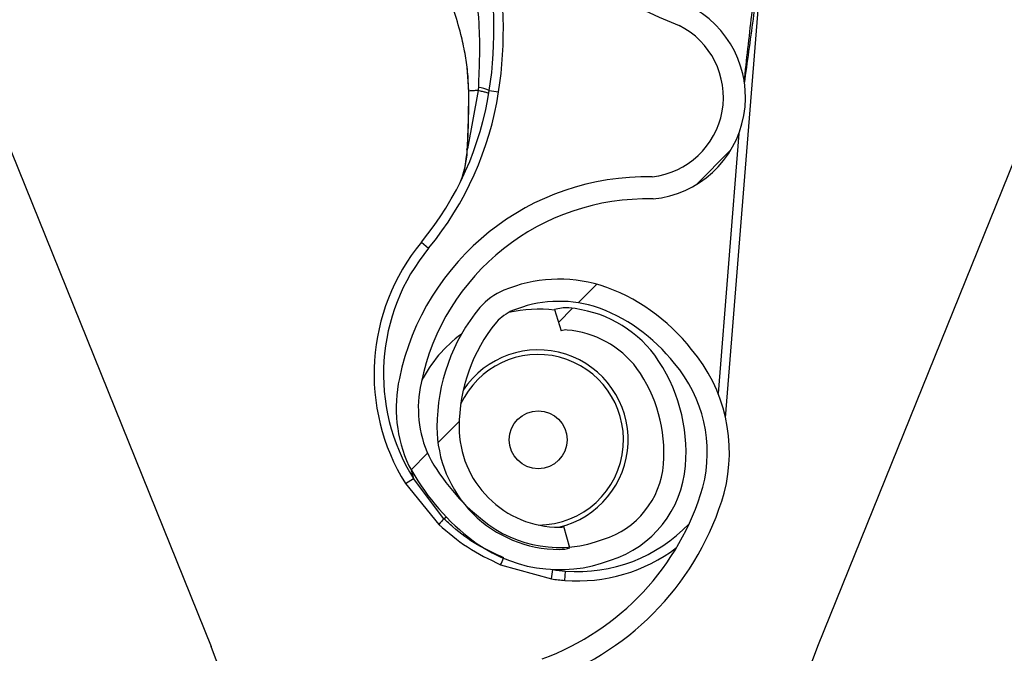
# Model space of a CAD drawing. Header units: inches. Extents: x 170 to 284, y 215 to 248.
# Tile 836 of 1056: x 235.434 to 235.5414, y 224.3598 to 224.4289. Entities that reach past the tile are written whole.
import ezdxf

# ---------------------------------------------------------------- set-up
doc = ezdxf.new("R2010")
doc.units = ezdxf.units.IN
doc.header["$LTSCALE"] = 0.25
doc.header["$MEASUREMENT"] = 0
doc.layers.add('RH TOP OF HOOD', color=7, linetype='Continuous')
pattern_1 = [(45, (225.4196035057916, 218.4993357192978), (-0.03026527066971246, 0.03026527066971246), [])]

msp = doc.modelspace()

# ---------------------------------------------------------------- hatches: boundary and pattern name
at = {"layer": 'RH TOP OF HOOD'}
h = msp.add_hatch(dxfattribs=at)
h.set_pattern_fill('ANSI31', color=256, scale=0.34241245, angle=2.8e-322, style=0)
h.set_pattern_definition([(45, (225.4529552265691, 218.4993357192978), (-0.03026527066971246, 0.03026527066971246), [])])
edge = h.paths.add_edge_path(flags=0)
edge.add_arc((235.7395956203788, 224.3915581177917), 0.021400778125, 89.9999999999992, 390.52248781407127, ccw=False)
edge.add_line((235.7395956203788, 224.4129588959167), (235.8123582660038, 224.4129588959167))
edge.add_arc((235.8123582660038, 224.8238538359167), 0.4108949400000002, 270, 450.0000000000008)
edge.add_line((235.8123582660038, 225.2347487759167), (235.3287006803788, 225.2347487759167))
edge.add_arc((235.3287006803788, 225.2390289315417), 0.004280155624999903, 180.0000000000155, 269.9999999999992, ccw=False)
edge.add_line((235.3244205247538, 225.2390289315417), (235.3244205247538, 225.2818304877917))
edge.add_arc((235.3287006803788, 225.2818304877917), 0.004280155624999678, 360, 540, ccw=False)
edge.add_line((235.3329808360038, 225.2818304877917), (235.3329808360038, 225.2390289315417))
edge.add_line((235.3329808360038, 225.2390289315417), (235.3297484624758, 225.2390289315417))
edge.add_line((235.3297484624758, 225.2390289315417), (235.3297484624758, 225.2818304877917))
edge.add_arc((235.3287006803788, 225.2818304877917), 0.001047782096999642, 360, 540.0000000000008)
edge.add_line((235.3276528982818, 225.2818304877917), (235.3276528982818, 225.2390289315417))
edge.add_arc((235.3287006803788, 225.2390289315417), 0.001047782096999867, 180, 270)
edge.add_line((235.3287006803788, 225.2379811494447), (235.8123582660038, 225.2379811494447))
edge.add_arc((235.8123582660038, 224.8238538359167), 0.4141273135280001, 269.9999999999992, 450, ccw=False)
edge.add_line((235.8123582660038, 224.4097265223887), (235.7395956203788, 224.4097265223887))
edge.add_arc((235.7395956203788, 224.3915581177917), 0.018168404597, 450.0000000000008, 750.5224878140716)
edge.add_arc((235.754343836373, 224.4002532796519), 0.001047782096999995, 390.5224878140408, 495.0000000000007)
edge.add_line((235.753602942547, 224.4009941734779), (235.7449077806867, 224.3922990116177))
edge.add_line((235.7449077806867, 224.3922990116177), (235.7426221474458, 224.3945846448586))
edge.add_line((235.7426221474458, 224.3945846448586), (235.751317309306, 224.4032798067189))
edge.add_arc((235.754343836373, 224.4002532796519), 0.004280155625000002, 390.522487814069, 495.0000000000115, ccw=False)
h = msp.add_hatch(dxfattribs=at)
h.set_pattern_fill('ANSI31', color=256, scale=0.34241245, style=0)
h.set_pattern_definition(pattern_1)
edge = h.paths.add_edge_path(flags=0)
edge.add_line((235.7790065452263, 225.2304686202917), (235.4365940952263, 225.2304686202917))
edge.add_line((235.4365940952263, 225.2304686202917), (235.4365940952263, 225.2347487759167))
edge.add_line((235.4365940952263, 225.2347487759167), (235.7790065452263, 225.2347487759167))
edge.add_arc((235.7790065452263, 224.8238538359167), 0.4108949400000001, 269.9999999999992, 450, ccw=False)
edge.add_line((235.7790065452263, 224.4129588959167), (235.7062438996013, 224.4129588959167))
edge.add_line((235.7062438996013, 224.4129588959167), (235.7062438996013, 224.4172390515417))
edge.add_line((235.7062438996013, 224.4172390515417), (235.7790065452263, 224.4172390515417))
edge.add_arc((235.7790065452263, 224.8238538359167), 0.406614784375, 270, 450.0000000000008)
h = msp.add_hatch(dxfattribs=at)
h.set_pattern_fill('ANSI31', color=256, scale=0.34241245, angle=2.8e-322, style=0)
h.set_pattern_definition(pattern_1)
edge = h.paths.add_edge_path(flags=0)
edge.add_arc((235.4935761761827, 224.3933484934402), 0.001712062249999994, 445.455402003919, 467.6658223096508)
edge.add_line((235.4930566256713, 224.3949798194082), (235.4923240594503, 224.3972799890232))
edge.add_arc((235.4935761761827, 224.3933484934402), 0.004126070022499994, 445.4554020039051, 467.6658223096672, ccw=False)
edge.add_arc((235.4928707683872, 224.3844737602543), 0.01302879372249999, 396.9315693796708, 445.45540200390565, ccw=False)
edge.add_arc((235.488388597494, 224.3816698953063), 0.01830194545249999, 355.45540200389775, 395.516775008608, ccw=False)
edge.add_arc((235.4949081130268, 224.3811516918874), 0.01176186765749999, 287.5962596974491, 355.45540200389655, ccw=False)
edge.add_arc((235.4928789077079, 224.3845761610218), 0.01566536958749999, 230.7124700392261, 290.88620181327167, ccw=False)
edge.add_arc((235.4987443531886, 224.3922507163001), 0.02532140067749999, 208.3096502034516, 231.4363353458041, ccw=False)
edge.add_arc((235.4901159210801, 224.3865475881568), 0.01504902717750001, 167.6111203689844, 204.77005164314, ccw=False)
edge.add_arc((235.5024006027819, 224.3842315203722), 0.02754708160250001, 448.763905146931, 528.3879757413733, ccw=False)
edge.add_arc((235.5020175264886, 224.4204660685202), 0.008748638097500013, 276.4140209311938, 423.3968342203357)
edge.add_arc((235.526755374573, 224.4810497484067), 0.05672062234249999, 175.0260377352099, 248.465301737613, ccw=False)
edge.add_arc((235.6846842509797, 224.4696990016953), 0.2150521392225, 518.8814295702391, 535.6614556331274, ccw=False)
edge.add_arc((235.5106048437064, 224.535849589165), 0.02884824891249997, 460.61424547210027, 516.869158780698, ccw=False)
edge.add_arc((235.4976552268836, 224.5915972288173), 0.0284373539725, 285.5759958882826, 339.1744695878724)
edge.add_arc((235.5101243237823, 224.5864155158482), 0.01494630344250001, 340.7468428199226, 396.0025941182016)
edge.add_arc((235.5065671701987, 224.5848777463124), 0.0187470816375, 393.4132765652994, 426.8950179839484)
edge.add_arc((235.5091684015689, 224.5895142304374), 0.0134739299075, 429.3329594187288, 467.7290477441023)
edge.add_arc((235.5071645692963, 224.5967150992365), 0.006011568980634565, 470.4379345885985, 491.1729756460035)
edge.add_arc((235.5163515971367, 224.5887028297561), 0.01816498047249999, 496.3546620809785, 535.455402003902)
edge.add_arc((235.5091494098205, 224.5892752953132), 0.01094007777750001, 535.4554020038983, 625.4554020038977)
edge.add_arc((235.5084304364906, 224.5802298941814), 0.001866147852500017, 265.4554020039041, 281.0976484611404)
edge.add_line((235.5087896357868, 224.57839864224), (235.5092542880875, 224.5760297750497))
edge.add_arc((235.5084304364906, 224.5802298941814), 0.004280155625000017, 265.4554020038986, 281.09764846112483, ccw=False)
edge.add_arc((235.5091494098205, 224.5892752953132), 0.01335408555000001, 175.4554020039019, 265.4554020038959, ccw=False)
edge.add_arc((235.5163515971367, 224.5887028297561), 0.020578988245, 496.06676031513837, 535.4554020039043, ccw=False)
edge.add_arc((235.5071645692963, 224.5967150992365), 0.008425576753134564, 470.0330691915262, 491.9551129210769, ccw=False)
edge.add_arc((235.5091684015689, 224.5895142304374), 0.01588793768, 429.1457042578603, 467.92598269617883, ccw=False)
edge.add_arc((235.5065671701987, 224.5848777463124), 0.02116108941, 393.5599327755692, 427.0325737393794, ccw=False)
edge.add_arc((235.5101243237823, 224.5864155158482), 0.01736031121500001, 340.63565013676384, 395.8212553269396, ccw=False)
edge.add_arc((235.4976552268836, 224.5915972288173), 0.030851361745, 285.3735592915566, 339.23493959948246, ccw=False)
edge.add_arc((235.5106048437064, 224.535849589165), 0.02643424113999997, 460.3971115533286, 516.7790151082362)
edge.add_arc((235.6846842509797, 224.4696990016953), 0.21263813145, 518.8930704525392, 535.6650915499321)
edge.add_arc((235.526755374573, 224.4810497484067), 0.05430661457, 535.0120286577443, 608.5699368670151)
edge.add_arc((235.5020175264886, 224.4204660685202), 0.01116264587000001, 275.516440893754, 423.9844891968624, ccw=False)
edge.add_arc((235.5024006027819, 224.3842315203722), 0.02513307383, 448.4268021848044, 528.4260597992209)
edge.add_arc((235.4901159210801, 224.3865475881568), 0.01263501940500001, 527.5384492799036, 564.4380987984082)
edge.add_arc((235.4987443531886, 224.3922507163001), 0.022907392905, 208.499708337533, 231.4751172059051)
edge.add_arc((235.4928789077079, 224.3845761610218), 0.01325136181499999, 230.6476424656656, 291.190651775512)
edge.add_arc((235.4949081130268, 224.3811516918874), 0.009347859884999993, 287.1779261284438, 355.4554020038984)
edge.add_arc((235.488388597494, 224.3816698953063), 0.01588793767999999, 355.4554020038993, 395.4075808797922)
edge.add_arc((235.4928707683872, 224.3844737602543), 0.01061478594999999, 397.0899033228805, 445.4554020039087)
h = msp.add_hatch(dxfattribs=at)
h.set_pattern_fill('ANSI31', color=256, scale=0.34241245, angle=2.8e-322, style=0)
h.set_pattern_definition(pattern_1)
edge = h.paths.add_edge_path(flags=0)
edge.add_arc((235.4928707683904, 224.1879290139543), 0.001712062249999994, 450.0000000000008, 472.2104203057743)
edge.add_line((235.4922235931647, 224.1895140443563), (235.4913110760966, 224.191748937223))
edge.add_arc((235.4928707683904, 224.1879290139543), 0.004126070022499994, 449.9999999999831, 472.2104203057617, ccw=False)
edge.add_arc((235.4928707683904, 224.1790262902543), 0.01302879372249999, 401.4761673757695, 449.99999999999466, ccw=False)
edge.add_arc((235.4886248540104, 224.1758760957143), 0.01830194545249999, 360, 400.06137300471, ccw=False)
edge.add_arc((235.4951649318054, 224.1758760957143), 0.01176186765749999, 292.1408576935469, 360, ccw=False)
edge.add_arc((235.4928707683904, 224.1791290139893), 0.01566536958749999, 235.2570680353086, 295.4307998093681, ccw=False)
edge.add_arc((235.4981096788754, 224.1872441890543), 0.02532140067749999, 212.8542481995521, 235.9809333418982, ccw=False)
edge.add_arc((235.4899602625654, 224.1808753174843), 0.01504902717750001, 172.1557183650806, 209.3146496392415, ccw=False)
edge.add_arc((235.5023898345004, 224.1795399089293), 0.02754708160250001, 453.308503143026, 532.9325737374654, ccw=False)
edge.add_arc((235.4991369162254, 224.2156301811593), 0.008748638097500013, 280.9586189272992, 427.9414322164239)
edge.add_arc((235.5189966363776, 224.2779834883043), 0.05672062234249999, 179.5706357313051, 253.00989973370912, ccw=False)
edge.add_arc((235.6773283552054, 224.2791819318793), 0.2150521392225, 163.4260275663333, 180.2060536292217, ccw=False)
edge.add_arc((235.4985548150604, 224.3313313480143), 0.02884824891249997, 465.15884346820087, 521.4137567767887, ccw=False)
edge.add_arc((235.4812287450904, 224.3858776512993), 0.0284373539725, 290.1205938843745, 343.7190675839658)
edge.add_arc((235.4940692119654, 224.3817002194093), 0.01494630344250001, 345.2914408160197, 400.5471921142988)
edge.add_arc((235.4906450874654, 224.3798854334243), 0.0187470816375, 397.9578745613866, 431.4396159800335)
edge.add_arc((235.4928707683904, 224.3847134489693), 0.0134739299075, 433.877557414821, 472.2736457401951)
edge.add_arc((235.4903026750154, 224.3917329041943), 0.006011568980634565, 474.982532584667, 495.7175736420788)
edge.add_arc((235.5000956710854, 224.3844737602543), 0.01816498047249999, 500.8992600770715, 540.0000000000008)
edge.add_arc((235.4928707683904, 224.3844737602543), 0.01094007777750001, 180, 270)
edge.add_arc((235.4928707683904, 224.3753998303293), 0.001866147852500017, 270, 285.642246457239)
edge.add_line((235.4933739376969, 224.3736027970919), (235.4940248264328, 224.3712781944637))
edge.add_arc((235.4928707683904, 224.3753998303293), 0.004280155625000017, 270.00000000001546, 285.6422464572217, ccw=False)
edge.add_arc((235.4928707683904, 224.3844737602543), 0.01335408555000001, 179.9999999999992, 270.00000000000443, ccw=False)
edge.add_arc((235.5000956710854, 224.3844737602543), 0.020578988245, 500.61135831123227, 540, ccw=False)
edge.add_arc((235.4903026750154, 224.3917329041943), 0.008425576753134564, 474.57766718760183, 496.4997109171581, ccw=False)
edge.add_arc((235.4928707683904, 224.3847134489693), 0.01588793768, 433.6903022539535, 472.4705806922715, ccw=False)
edge.add_arc((235.4906450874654, 224.3798854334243), 0.02116108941, 398.1045307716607, 431.57717173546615, ccw=False)
edge.add_arc((235.4940692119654, 224.3817002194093), 0.01736031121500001, 345.180248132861, 400.3658533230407, ccw=False)
edge.add_arc((235.4812287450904, 224.3858776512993), 0.030851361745, 289.9181572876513, 343.77953759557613, ccw=False)
edge.add_arc((235.4985548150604, 224.3313313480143), 0.02643424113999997, 464.9417095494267, 521.3236131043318)
edge.add_arc((235.6773283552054, 224.2791819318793), 0.21263813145, 523.4376684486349, 540.2096895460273)
edge.add_arc((235.5189966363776, 224.2779834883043), 0.05430661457, 539.5566266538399, 613.1145348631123)
edge.add_arc((235.4991369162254, 224.2156301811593), 0.01116264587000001, 280.0610388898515, 428.5290871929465, ccw=False)
edge.add_arc((235.5023898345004, 224.1795399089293), 0.02513307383, 452.9714001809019, 532.9706577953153)
edge.add_arc((235.4899602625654, 224.1808753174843), 0.01263501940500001, 532.0830472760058, 568.9826967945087)
edge.add_arc((235.4981096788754, 224.1872441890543), 0.022907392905, 213.0443063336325, 236.0197152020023)
edge.add_arc((235.4928707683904, 224.1791290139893), 0.01325136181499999, 235.1922404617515, 295.7352497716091)
edge.add_arc((235.4951649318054, 224.1758760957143), 0.009347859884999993, 291.7225241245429, 360)
edge.add_arc((235.4886248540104, 224.1758760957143), 0.01588793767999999, 360, 399.952178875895)
edge.add_arc((235.4928707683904, 224.1790262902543), 0.01061478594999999, 401.6345013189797, 450.0000000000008)

# ---------------------------------------------------------------- linework, layer by layer
for p, q in [((235.3907432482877, 224.5192497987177), (235.4548782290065, 224.3605101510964)), ((235.5659281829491, 224.4716279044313), (235.5210336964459, 224.3605101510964)), ((235.5110163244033, 224.3854652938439), (235.5151011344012, 224.4368562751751)), ((235.4827917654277, 224.4237257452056), (235.482951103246, 224.4211258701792)), ((235.4840023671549, 224.4211866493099), (235.4828445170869, 224.4148243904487)), ((235.4829808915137, 224.4209707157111), (235.4829802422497, 224.4211385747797)), ((235.4852281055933, 224.4211886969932), (235.486243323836, 224.4210320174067)), ((235.5124528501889, 224.4165026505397), (235.5101971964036, 224.3881242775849)), ((235.4778128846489, 224.4046360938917), (235.4786056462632, 224.4039828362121)), ((235.4923240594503, 224.3972799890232), (235.4930566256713, 224.3949798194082)), ((235.4766905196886, 224.3798087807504), (235.4769556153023, 224.3788393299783)), ((235.476084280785, 224.3782952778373), (235.4769556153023, 224.3788393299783)), ((235.476084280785, 224.3782952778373), (235.4797217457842, 224.3738484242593)), ((235.4802791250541, 224.3744701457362), (235.4769556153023, 224.3788393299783)), ((235.4802791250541, 224.3744701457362), (235.4805195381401, 224.3746714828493)), ((235.4940248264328, 224.3712781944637), (235.4933739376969, 224.3736027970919)), ((235.4864614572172, 224.3694456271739), (235.4919950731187, 224.3679013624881)), ((235.4919950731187, 224.3679013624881), (235.4921431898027, 224.3689178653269)), ((235.4934629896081, 224.367736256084), (235.4935443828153, 224.3687602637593))]:
    msp.add_line(p, q, dxfattribs=at)
at = {"layer": 'RH TOP OF HOOD', "flags": 128}
msp.add_lwpolyline([(235.4828056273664, 224.414758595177), (235.4827785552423, 224.4147683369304), (235.4827602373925, 224.4147781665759), (235.4827511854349, 224.4147878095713), (235.4827516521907, 224.4147969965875), (235.4827616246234, 224.4148054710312), (235.4827808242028, 224.414812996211), (235.4828087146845, 224.4148193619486), (235.4828445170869, 224.4148243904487)], dxfattribs=at)
at = {"layer": 'RH TOP OF HOOD'}
msp.add_circle((235.4905607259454, 224.3830806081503), 0.003155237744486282, dxfattribs=at)
for centre, radius, start, end in [((235.526755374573, 224.4810497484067), 0.05672062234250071, 175.0260377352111, 248.4653017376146), ((235.4425889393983, 224.4277692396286), 0.04314396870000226, 351.2267056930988, 12.40386948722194), ((235.4425889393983, 224.4277692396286), 0.04417120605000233, 351.2267056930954, 12.40386948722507), ((235.5020175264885, 224.4204660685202), 0.01116264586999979, 275.5164408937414, 63.98448919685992), ((235.5020175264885, 224.4204660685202), 0.008748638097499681, 276.4140209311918, 63.39683422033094), ((235.451387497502, 224.4264113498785), 0.03424124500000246, 320.5105257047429, 351.2267056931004), ((235.451387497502, 224.4264113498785), 0.03526848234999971, 320.5105257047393, 351.2267056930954), ((235.4829764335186, 224.4207927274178), 0.00017804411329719, 88.5652375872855, 105.5261658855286), ((235.4829454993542, 224.4209929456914), 3.319259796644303e-05, 239.7443339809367, 277.7428100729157), ((235.4836950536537, 224.4180413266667), 0.003500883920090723, 64.02975982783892, 84.49802003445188), ((235.5024006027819, 224.3842315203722), 0.02754708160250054, 88.76390514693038, 168.3879757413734), ((235.5024006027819, 224.3842315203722), 0.02513307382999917, 88.42680218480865, 168.4260597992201), ((235.4952536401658, 224.3902644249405), 0.02259922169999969, 140.5105257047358, 211.9802236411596), ((235.4952536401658, 224.3902644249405), 0.02157198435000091, 140.5105257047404, 211.9802236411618), ((235.4928707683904, 224.3847134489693), 0.01588793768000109, 73.69030225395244, 112.4705806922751), ((235.4903026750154, 224.3917329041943), 0.008425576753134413, 114.5776671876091, 136.4997109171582), ((235.4906450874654, 224.3798854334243), 0.02116108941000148, 38.10453077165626, 71.57717173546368), ((235.5000956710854, 224.3844737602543), 0.02057898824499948, 140.6113583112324, 179.9999999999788), ((235.4903026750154, 224.3917329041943), 0.006011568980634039, 114.9825325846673, 135.7175736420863), ((235.4905607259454, 224.3830806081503), 0.01425087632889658, 82.81429854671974, 103.0736281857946), ((235.4928707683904, 224.3847134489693), 0.01347392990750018, 73.8775574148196, 112.2736457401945), ((235.4935761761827, 224.3933484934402), 0.004126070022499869, 85.45540200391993, 107.6658223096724), ((235.4928707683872, 224.3844737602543), 0.01302879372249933, 36.93156937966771, 85.45540200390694), ((235.4906450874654, 224.3798854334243), 0.01874708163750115, 37.957874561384, 71.43961598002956), ((235.5000956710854, 224.3844737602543), 0.01816498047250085, 140.8992600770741, 179.9999999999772), ((235.4935761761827, 224.3933484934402), 0.001712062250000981, 85.45540200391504, 107.6658223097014), ((235.4928707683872, 224.3844737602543), 0.01061478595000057, 37.08990332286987, 85.45540200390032), ((235.4905607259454, 224.3830806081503), 0.01425087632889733, 125.9851620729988, 153.4081518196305), ((235.4905607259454, 224.3830806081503), 0.009810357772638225, 283.3108550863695, 146.4767981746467), ((235.4940692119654, 224.3817002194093), 0.01736031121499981, 345.180248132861, 40.36585332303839), ((235.4905607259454, 224.3830806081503), 0.009303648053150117, 355.4554020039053, 155.416175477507), ((235.488388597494, 224.3816698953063), 0.01830194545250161, 355.4554020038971, 35.51677500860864), ((235.488388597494, 224.3816698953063), 0.01588793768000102, 355.4554020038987, 35.40758087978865), ((235.4940692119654, 224.3817002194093), 0.01494630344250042, 345.2914408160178, 40.54719211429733), ((235.4901159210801, 224.3865475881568), 0.01504902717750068, 167.6111203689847, 204.7700516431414), ((235.4901159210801, 224.3865475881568), 0.01263501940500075, 167.5384492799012, 204.438098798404), ((235.4928707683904, 224.3844737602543), 0.01335408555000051, 179.9999999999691, 270.0000000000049), ((235.4928707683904, 224.3844737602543), 0.01094007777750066, 179.9999999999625, 269.9999999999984), ((235.4905607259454, 224.3830806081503), 0.009303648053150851, 270.0966355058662, 355.4554020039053), ((235.4987443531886, 224.3922507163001), 0.02290739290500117, 208.4997083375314, 231.4751172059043), ((235.4987443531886, 224.3922507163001), 0.02532140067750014, 208.3096502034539, 231.4363353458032), ((235.4949081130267, 224.3811516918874), 0.009347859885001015, 287.1779261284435, 355.4554020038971), ((235.4949081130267, 224.3811516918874), 0.01176186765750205, 287.5962596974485, 355.4554020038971), ((235.4812287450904, 224.3858776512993), 0.02843735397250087, 290.1205938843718, 343.7190675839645), ((235.4812287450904, 224.3858776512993), 0.03085136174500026, 289.9181572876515, 343.7795375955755), ((235.4864871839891, 224.368343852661), 0.008721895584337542, 135.3798148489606, 140.867122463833), ((235.4928789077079, 224.3845761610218), 0.01325136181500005, 230.6476424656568, 291.1906517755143), ((235.4928707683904, 224.3753998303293), 0.001866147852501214, 269.9999999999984, 285.6422464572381), ((235.494873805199, 224.3854857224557), 0.01677821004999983, 265.455402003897, 316.4337725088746), ((235.4928789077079, 224.3845761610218), 0.01566536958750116, 230.7124700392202, 290.8862018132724), ((235.4928707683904, 224.3753998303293), 0.004280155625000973, 270.0000000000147, 285.6422464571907), ((235.494873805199, 224.3854857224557), 0.0178054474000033, 265.4554020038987, 307.2618169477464), ((235.4791412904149, 224.3732109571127), 0.008231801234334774, 332.7797244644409, 338.1421977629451), ((235.4952536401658, 224.3902644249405), 0.02157198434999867, 261.7096610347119, 265.4554020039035), ((235.4952536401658, 224.3902644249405), 0.02259922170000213, 261.7096610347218, 265.4554020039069), ((235.4151933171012, 224.3444764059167), 0.04280155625, 0, 21.99999999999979), ((235.5607186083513, 224.3444764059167), 0.04280155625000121, 158.0000000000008, 179.9999999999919)]:
    msp.add_arc(centre, radius, start, end, dxfattribs=at)
for points, knots in [([(235.5130693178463, 224.4219494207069), (235.5133925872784, 224.4242923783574), (235.5138808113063, 224.4278308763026), (235.5144588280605, 224.4320155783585), (235.5147668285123, 224.4342082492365), (235.5149292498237, 224.4353995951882), (235.5150081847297, 224.4360531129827), (235.5150498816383, 224.4364140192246), (235.5150723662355, 224.4366133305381), (235.5150847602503, 224.4367237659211), (235.5150921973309, 224.4367895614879), (235.515096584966, 224.4368277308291), (235.5150993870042, 224.4368510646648), (235.5151007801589, 224.4368619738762), (235.5151015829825, 224.4368671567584), (235.5151018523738, 224.4368676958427), (235.5151017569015, 224.4368644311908), (235.5151013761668, 224.4368594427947), (235.5151011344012, 224.4368562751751)], [0, 0, 0, 0, 0.4681368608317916, 0.7070129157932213, 0.8371325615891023, 0.9079072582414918, 0.9470740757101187, 0.968789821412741, 0.9808770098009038, 0.9876679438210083, 0.9915546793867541, 0.994770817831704, 0.9959953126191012, 0.9972287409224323, 0.997848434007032, 0.9984730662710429, 0.9990304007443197, 1, 1, 1, 1]), ([(235.4830191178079, 224.4352173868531), (235.4830191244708, 224.4352173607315), (235.4831612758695, 224.4346600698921), (235.4836616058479, 224.4324546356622), (235.484288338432, 224.4278828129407), (235.4841253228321, 224.4238604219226), (235.4840307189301, 224.4215260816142)], [0, 0, 0, 0, 5.869764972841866e-06, 0.1252288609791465, 0.4923383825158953, 1, 1, 1, 1]), ([(235.4829802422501, 224.4211385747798), (235.4829542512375, 224.4218373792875), (235.4829028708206, 224.4232188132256), (235.4825904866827, 224.4252821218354), (235.482085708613, 224.4275730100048), (235.4812829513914, 224.4302488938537), (235.4805667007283, 224.4321473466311), (235.4801765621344, 224.43318142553)], [0, 0, 0, 0, 0.1627420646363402, 0.3217171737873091, 0.4905672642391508, 0.7225142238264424, 1, 1, 1, 1]), ([(235.5141697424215, 224.4320087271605), (235.5140571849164, 224.4311403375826), (235.5136314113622, 224.4278554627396), (235.5132700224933, 224.4245627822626), (235.5130041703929, 224.4221405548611)], [0, 0, 0, 0, 0.26436001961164, 1, 1, 1, 1]), ([(235.4829499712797, 224.4209600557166), (235.4829522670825, 224.4202364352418), (235.482958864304, 224.4181570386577), (235.4828661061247, 224.4160998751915), (235.4828056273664, 224.414758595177)], [0, 0, 0, 0, 0.3479954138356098, 1, 1, 1, 1]), ([(235.4828445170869, 224.4148243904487), (235.4828967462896, 224.4161543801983), (235.4829767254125, 224.4181910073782), (235.4829798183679, 224.4202546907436), (235.4829808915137, 224.4209707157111)], [0, 0, 0, 0, 0.6530354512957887, 1, 1, 1, 1]), ([(235.4829511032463, 224.4211258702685), (235.4829433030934, 224.4211268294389), (235.4829274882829, 224.421128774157), (235.4829269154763, 224.421132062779), (235.4829427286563, 224.421135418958), (235.4829678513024, 224.4211375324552), (235.4829802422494, 224.4211385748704)], [0, 0, 0, 0, 0.2466091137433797, 0.5000000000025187, 0.7533908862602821, 1, 1, 1, 1]), ([(235.4840023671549, 224.4211866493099), (235.4839475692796, 224.4211847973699), (235.4836942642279, 224.4211762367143), (235.4833271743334, 224.421160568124), (235.4830849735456, 224.4211452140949), (235.4829802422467, 224.4211385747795)], [0, 0, 0, 0, 0.1354579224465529, 0.6261588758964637, 1, 1, 1, 1]), ([(235.4840307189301, 224.4215260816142), (235.4840215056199, 224.4214129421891), (235.4840122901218, 224.4212997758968), (235.4840023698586, 224.4211866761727), (235.4840023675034, 224.4211866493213)], [0, 0, 0, 0, 0.9997625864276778, 1, 1, 1, 1]), ([(235.4820541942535, 224.411179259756), (235.4821436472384, 224.41140046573), (235.4824732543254, 224.4122155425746), (235.4827112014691, 224.4135382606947), (235.4828163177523, 224.4145523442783), (235.4828445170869, 224.4148243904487)], [0, 0, 0, 0, 0.2141804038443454, 0.7891897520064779, 0.9999999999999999, 0.9999999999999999, 0.9999999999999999, 0.9999999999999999]), ([(235.4828056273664, 224.414758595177), (235.4827886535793, 224.4144780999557), (235.4827363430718, 224.4136136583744), (235.4825519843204, 224.4128122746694), (235.4824274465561, 224.4122709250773)], [0, 0, 0, 0, 0.3244814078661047, 1, 1, 1, 1]), ([(235.4797217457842, 224.3738484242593), (235.480728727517, 224.3729771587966), (235.4827761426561, 224.3712056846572), (235.4852197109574, 224.3700386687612), (235.4864614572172, 224.3694456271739)], [0, 0, 0, 0, 0.4918307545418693, 1, 1, 1, 1]), ([(235.4868068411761, 224.3702058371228), (235.4858302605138, 224.370647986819), (235.48384878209, 224.3715451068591), (235.4817204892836, 224.3731030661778), (235.4806004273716, 224.3741654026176), (235.4802791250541, 224.3744701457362)], [0, 0, 0, 0, 0.4093476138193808, 0.8305647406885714, 1, 1, 1, 1])]:
    msp.add_open_spline(points, degree=3, knots=knots, dxfattribs=at)
msp.add_open_spline([(235.4851705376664, 224.4208284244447), (235.4851575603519, 224.420846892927), (235.4851316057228, 224.4208838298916), (235.4848888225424, 224.4209697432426), (235.4845198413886, 224.4210714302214), (235.4841748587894, 224.4211482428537), (235.4840023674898, 224.4211866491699)], degree=3, dxfattribs=at)

doc.saveas('drawing.dxf')
